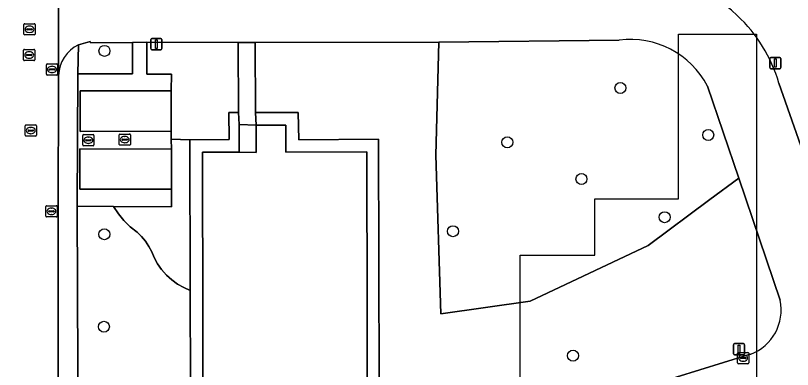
# Model space of a CAD drawing. Extents: x 161477 to 163040, y 383680 to 384871.
# Drawn here: x 162187.9 to 162257, y 384641.3 to 384672.8 of the extents above; entities that cross this region are included whole.
import ezdxf

# ---------------------------------------------------------------- set-up
doc = ezdxf.new("R2010")
doc.units = 0
for name, color, linetype in [('IMGEO_Boom', 7, 'Continuous'), ('IMGEO_Groenvoorziening', 7, 'Continuous'), ('IMGEO_Kolk', 7, 'Continuous'), ('IMGEO_Lichtmast', 7, 'Continuous'), ('IMGEO_Pand', 7, 'Continuous'), ('IMGEO_Pand_vergunning_verleend', 7, 'Continuous'), ('IMGEO_Rijbaan_lokaal_open', 7, 'Continuous'), ('IMGEO_Rioolput', 7, 'Continuous'), ('IMGEO_Terreindeel_halfverhard', 7, 'Continuous'), ('IMGEO_Verkeersbordpaal', 7, 'Continuous'), ('IMGEO_Voetpad_op_trap', 7, 'Continuous'), ('IMGEO_Voetpad_open', 7, 'Continuous')]:
    doc.layers.add(name, color=color, linetype=linetype)

msp = doc.modelspace()

# ---------------------------------------------------------------- linework, layer by layer
at = {"layer": 'IMGEO_Boom'}
for centre in [(162195.78, 384669.61), (162241.686, 384666.309), (162249.496, 384662.126), (162231.62, 384661.472), (162238.222, 384658.204), (162245.62, 384654.81), (162195.77, 384653.29), (162226.784, 384653.563), (162195.73, 384645.06), (162237.47, 384642.49)]:
    msp.add_circle(centre, 0.489, dxfattribs=at)
at = {"layer": 'IMGEO_Groenvoorziening'}
for points in [[(162198.278, 384670.36), (162194.537, 384670.321), (162194.521, 384670.455), (162193.469, 384670.159), (162193.395, 384667.578), (162198.286, 384667.563)], [(162207.682, 384670.366), (162199.554, 384670.373), (162199.56, 384667.549), (162201.735, 384667.535), (162201.718, 384666.067), (162201.722, 384662.453), (162201.726, 384661.738), (162203.36, 384661.707), (162206.867, 384661.715), (162206.852, 384664.118), (162207.703, 384664.121)], [(162203.36, 384661.707), (162201.726, 384661.738), (162201.73, 384660.852), (162201.732, 384657.291), (162201.73, 384655.73), (162196.59, 384655.77), (162197.02, 384655.118), (162197.514, 384654.513), (162198.067, 384653.961), (162198.674, 384653.469), (162199.066, 384653.086), (162199.418, 384652.665), (162199.725, 384652.211), (162199.985, 384651.729), (162200.195, 384651.222), (162200.501, 384650.664), (162200.866, 384650.142), (162201.287, 384649.664), (162201.758, 384649.236), (162202.273, 384648.862), (162202.826, 384648.547), (162203.411, 384648.295)], [(162203.411, 384648.295), (162202.826, 384648.547), (162202.273, 384648.862), (162201.758, 384649.236), (162201.287, 384649.664), (162200.866, 384650.142), (162200.501, 384650.664), (162200.195, 384651.222), (162199.985, 384651.729), (162199.725, 384652.211), (162199.418, 384652.665), (162199.066, 384653.086), (162198.674, 384653.469), (162198.067, 384653.961), (162197.514, 384654.513), (162197.02, 384655.118), (162196.59, 384655.77), (162193.355, 384655.794), (162193.448, 384634.062), (162194.642, 384631.081), (162198.327, 384632.547), (162200.794, 384638.558), (162203.448, 384639.925)]]:
    msp.add_lwpolyline(points, close=True, dxfattribs=at)
for points in [[(162255.9, 384647.412), (162252.212, 384658.294), (162249.636, 384656.381), (162244.145, 384652.303), (162233.652, 384647.327), (162225.712, 384646.195), (162225.263, 384660.337), (162225.52, 384670.397), (162209.195, 384670.359), (162209.226, 384664.117), (162213.026, 384664.126), (162213.072, 384661.702), (162220.171, 384661.754), (162220.29, 384618.098)], [(162241.585, 384670.55), (162225.52, 384670.397), (162225.263, 384660.337), (162225.712, 384646.195), (162233.652, 384647.327), (162244.145, 384652.303), (162249.636, 384656.381), (162252.212, 384658.294)], [(162252.212, 384658.294), (162249.419, 384666.472)], [(162255.781, 384666.748), (162258.11, 384660.065), (162257.998, 384660.037)], [(162246.636, 384640.584), (162252.948, 384642.529), (162253.274, 384642.613)]]:
    msp.add_lwpolyline(points, dxfattribs=at)
for centre, radius, start, end in [((162242.539, 384662.899), 13.72, 45.91294, 92.79066), ((162243.032, 384663.043), 13.277, 16.20574, 47.00927), ((162242.624, 384662.982), 7.639, 27.18373, 97.81768), ((162251.766, 384646.556), 4.222, 290.9328, 11.69248)]:
    msp.add_arc(centre, radius, start, end, dxfattribs=at)
at = {"layer": 'IMGEO_Kolk'}
for p, q in [((162190.611, 384667.528), (162190.611, 384668.38)), ((162190.686, 384668.454), (162191.538, 384668.454)), ((162191.099, 384668.234), (162191.124, 384668.234)), ((162191.612, 384668.38), (162191.612, 384667.528)), ((162190.87, 384667.948), (162190.87, 384667.96)), ((162191.308, 384667.911), (162190.91, 384667.911)), ((162190.913, 384667.997), (162191.311, 384667.997)), ((162191.122, 384667.674), (162191.097, 384667.674)), ((162191.354, 384667.96), (162191.354, 384667.948)), ((162191.538, 384667.454), (162190.686, 384667.454)), ((162193.845, 384661.234), (162193.845, 384662.086)), ((162193.92, 384662.16), (162194.772, 384662.16)), ((162194.846, 384662.086), (162194.846, 384661.234)), ((162197.08, 384661.286), (162197.08, 384662.138)), ((162197.155, 384662.212), (162198.007, 384662.212)), ((162198.081, 384662.138), (162198.081, 384661.286)), ((162194.104, 384661.654), (162194.104, 384661.666)), ((162194.542, 384661.617), (162194.144, 384661.617)), ((162194.147, 384661.703), (162194.545, 384661.703)), ((162194.356, 384661.38), (162194.331, 384661.38)), ((162194.333, 384661.94), (162194.358, 384661.94)), ((162194.588, 384661.666), (162194.588, 384661.654)), ((162197.339, 384661.706), (162197.339, 384661.718)), ((162197.777, 384661.669), (162197.379, 384661.669)), ((162197.382, 384661.755), (162197.78, 384661.755)), ((162197.591, 384661.432), (162197.566, 384661.432)), ((162197.568, 384661.992), (162197.593, 384661.992)), ((162197.823, 384661.718), (162197.823, 384661.706)), ((162194.772, 384661.16), (162193.92, 384661.16)), ((162198.007, 384661.212), (162197.155, 384661.212)), ((162190.633, 384655.83), (162191.485, 384655.83)), ((162190.558, 384654.904), (162190.558, 384655.756)), ((162190.817, 384655.324), (162190.817, 384655.336)), ((162191.255, 384655.287), (162190.857, 384655.287)), ((162190.86, 384655.373), (162191.258, 384655.373)), ((162191.046, 384655.61), (162191.071, 384655.61)), ((162191.301, 384655.336), (162191.301, 384655.324)), ((162191.559, 384655.756), (162191.559, 384654.904)), ((162191.485, 384654.83), (162190.633, 384654.83)), ((162191.069, 384655.05), (162191.044, 384655.05)), ((162252.103, 384641.848), (162252.103, 384642.7)), ((162252.178, 384642.774), (162253.03, 384642.774)), ((162253.104, 384642.7), (162253.104, 384641.848)), ((162252.362, 384642.268), (162252.362, 384642.28)), ((162252.8, 384642.231), (162252.402, 384642.231)), ((162252.405, 384642.317), (162252.803, 384642.317)), ((162252.614, 384641.994), (162252.589, 384641.994)), ((162252.591, 384642.554), (162252.616, 384642.554)), ((162252.846, 384642.28), (162252.846, 384642.268)), ((162253.03, 384641.774), (162252.178, 384641.774))]:
    msp.add_line(p, q, dxfattribs=at)
for points in [[(162190.611, 384667.528), (162190.611, 384668.38)], [(162190.686, 384668.454), (162191.538, 384668.454)], [(162191.612, 384668.38), (162191.612, 384667.528)], [(162191.538, 384667.454), (162190.686, 384667.454)], [(162193.845, 384661.234), (162193.845, 384662.086)], [(162193.92, 384662.16), (162194.772, 384662.16)], [(162194.846, 384662.086), (162194.846, 384661.234)], [(162197.08, 384661.286), (162197.08, 384662.138)], [(162197.155, 384662.212), (162198.007, 384662.212)], [(162198.081, 384662.138), (162198.081, 384661.286)], [(162194.772, 384661.16), (162193.92, 384661.16)], [(162198.007, 384661.212), (162197.155, 384661.212)], [(162190.633, 384655.83), (162191.485, 384655.83)], [(162190.558, 384654.904), (162190.558, 384655.756)], [(162191.559, 384655.756), (162191.559, 384654.904)], [(162191.485, 384654.83), (162190.633, 384654.83)], [(162252.103, 384641.848), (162252.103, 384642.7)], [(162252.178, 384642.774), (162253.03, 384642.774)], [(162253.104, 384642.7), (162253.104, 384641.848)], [(162253.03, 384641.774), (162252.178, 384641.774)]]:
    msp.add_lwpolyline(points, dxfattribs=at)
for centre, radius, start, end in [((162190.688, 384668.378), 0.0765, 91.55205, 178.44795), ((162190.688, 384668.378), 0.0765, 91.55205, 178.44795), ((162191.536, 384668.378), 0.0765, 1.55205, 88.44795), ((162191.536, 384668.378), 0.0765, 1.55205, 88.44795), ((162190.91, 384667.957), 0.0403, 85.87752, 175.75265), ((162190.907, 384667.947), 0.0366, 178.93798, 274.71019), ((162191.311, 384667.954), 0.043, 264.86636, 352.45326), ((162191.315, 384667.959), 0.0386, 1.73085, 96.63898), ((162190.688, 384667.53), 0.0765, 181.55205, 268.44795), ((162190.688, 384667.53), 0.0765, 181.55205, 268.44795), ((162191.536, 384667.53), 0.0765, 271.55205, 358.44795), ((162191.536, 384667.53), 0.0765, 271.55205, 358.44795), ((162193.922, 384662.084), 0.0765, 91.55205, 178.44795), ((162193.922, 384662.084), 0.0765, 91.55205, 178.44795), ((162194.77, 384662.084), 0.0765, 1.55205, 88.44795), ((162194.77, 384662.084), 0.0765, 1.55205, 88.44795), ((162197.157, 384662.136), 0.0765, 91.55205, 178.44795), ((162197.157, 384662.136), 0.0765, 91.55205, 178.44795), ((162198.005, 384662.136), 0.0765, 1.55205, 88.44795), ((162198.005, 384662.136), 0.0765, 1.55205, 88.44795), ((162194.144, 384661.663), 0.0403, 85.87752, 175.75265), ((162194.141, 384661.653), 0.0366, 178.93798, 274.71019), ((162194.545, 384661.66), 0.043, 264.86636, 352.45326), ((162194.549, 384661.665), 0.0386, 1.73085, 96.63898), ((162197.379, 384661.715), 0.0403, 85.87752, 175.75265), ((162197.376, 384661.705), 0.0366, 178.93798, 274.71019), ((162197.78, 384661.712), 0.043, 264.86636, 352.45326), ((162197.784, 384661.717), 0.0386, 1.73085, 96.63898), ((162193.922, 384661.236), 0.0765, 181.55205, 268.44795), ((162193.922, 384661.236), 0.0765, 181.55205, 268.44795), ((162194.77, 384661.236), 0.0765, 271.55205, 358.44795), ((162194.77, 384661.236), 0.0765, 271.55205, 358.44795), ((162197.157, 384661.288), 0.0765, 181.55205, 268.44795), ((162197.157, 384661.288), 0.0765, 181.55205, 268.44795), ((162198.005, 384661.288), 0.0765, 271.55205, 358.44795), ((162198.005, 384661.288), 0.0765, 271.55205, 358.44795), ((162190.635, 384655.754), 0.0765, 91.55205, 178.44795), ((162190.635, 384655.754), 0.0765, 91.55205, 178.44795), ((162191.483, 384655.754), 0.0765, 1.55205, 88.44795), ((162191.483, 384655.754), 0.0765, 1.55205, 88.44795), ((162190.857, 384655.333), 0.0403, 85.87752, 175.75265), ((162190.854, 384655.323), 0.0366, 178.93798, 274.71019), ((162191.258, 384655.33), 0.043, 264.86636, 352.45326), ((162191.262, 384655.335), 0.0386, 1.73085, 96.63898), ((162190.635, 384654.906), 0.0765, 181.55205, 268.44795), ((162190.635, 384654.906), 0.0765, 181.55205, 268.44795), ((162191.483, 384654.906), 0.0765, 271.55205, 358.44795), ((162191.483, 384654.906), 0.0765, 271.55205, 358.44795), ((162252.18, 384642.698), 0.0765, 91.55205, 178.44795), ((162252.18, 384642.698), 0.0765, 91.55205, 178.44795), ((162253.028, 384642.698), 0.0765, 1.55205, 88.44795), ((162253.028, 384642.698), 0.0765, 1.55205, 88.44795), ((162252.402, 384642.277), 0.0403, 85.87752, 175.75265), ((162252.399, 384642.267), 0.0366, 178.93798, 274.71019), ((162252.803, 384642.274), 0.043, 264.86636, 352.45326), ((162252.807, 384642.279), 0.0386, 1.73085, 96.63898), ((162252.18, 384641.85), 0.0765, 181.55205, 268.44795), ((162252.18, 384641.85), 0.0765, 181.55205, 268.44795), ((162253.028, 384641.85), 0.0765, 271.55205, 358.44795), ((162253.028, 384641.85), 0.0765, 271.55205, 358.44795)]:
    msp.add_arc(centre, radius, start, end, dxfattribs=at)
for centre, major_axis, ratio, start_param, end_param in [((162191.098, 384667.954), (-0.387, 0.002), 0.722429, 4.712389, 7.853982), ((162191.123, 384667.954), (-0.39, 0.002), 0.717154, 1.570796, 4.712389), ((162194.332, 384661.66), (-0.387, 0.002), 0.722429, 4.712389, 7.853982), ((162194.357, 384661.66), (-0.39, 0.002), 0.717154, 1.570796, 4.712389), ((162197.567, 384661.712), (-0.387, 0.002), 0.722429, 4.712389, 7.853982), ((162197.592, 384661.712), (-0.39, 0.002), 0.717154, 1.570796, 4.712389), ((162191.045, 384655.33), (-0.387, 0.002), 0.722429, 4.712389, 7.853982), ((162191.07, 384655.33), (-0.39, 0.002), 0.717154, 1.570796, 4.712389), ((162252.59, 384642.274), (-0.387, 0.002), 0.722429, 4.712389, 7.853982), ((162252.615, 384642.274), (-0.39, 0.002), 0.717154, 1.570796, 4.712389)]:
    msp.add_ellipse(centre, major_axis=major_axis, ratio=ratio, start_param=start_param, end_param=end_param, dxfattribs=at)
at = {"layer": 'IMGEO_Lichtmast'}
for p, q in [((162254.971, 384668.126), (162254.971, 384668.926)), ((162254.971, 384668.926), (162254.971, 384668.126)), ((162255.071, 384669.026), (162255.861, 384669.026)), ((162255.861, 384669.026), (162255.071, 384669.026)), ((162255.961, 384668.926), (162255.961, 384668.126)), ((162255.961, 384668.126), (162255.961, 384668.926)), ((162255.861, 384668.026), (162255.071, 384668.026)), ((162255.071, 384668.026), (162255.861, 384668.026)), ((162251.745, 384642.66), (162251.745, 384643.46)), ((162251.745, 384643.46), (162251.745, 384642.66)), ((162251.845, 384643.56), (162252.635, 384643.56)), ((162252.635, 384643.56), (162251.845, 384643.56)), ((162252.735, 384643.46), (162252.735, 384642.66)), ((162252.735, 384642.66), (162252.735, 384643.46)), ((162252.635, 384642.56), (162251.845, 384642.56)), ((162251.845, 384642.56), (162252.635, 384642.56))]:
    msp.add_line(p, q, dxfattribs=at)
for points in [[(162255.391, 384668.901), (162255.541, 384668.901), (162255.541, 384668.151), (162255.391, 384668.151), (162255.391, 384668.901)], [(162252.165, 384643.435), (162252.315, 384643.435), (162252.315, 384642.685), (162252.165, 384642.685), (162252.165, 384643.435)]]:
    msp.add_lwpolyline(points, dxfattribs=at)
for centre, start, end in [((162255.071, 384668.926), 90, 180), ((162255.071, 384668.926), 90, 180), ((162255.861, 384668.926), 0, 90), ((162255.861, 384668.926), 360, 90), ((162255.071, 384668.126), 180, 270), ((162255.071, 384668.126), 180, 270), ((162255.861, 384668.126), 270, 0), ((162255.861, 384668.126), 270, 0), ((162251.845, 384643.46), 90, 180), ((162251.845, 384643.46), 90, 180), ((162252.635, 384643.46), 0, 90), ((162252.635, 384643.46), 360, 90), ((162251.845, 384642.66), 180, 270), ((162251.845, 384642.66), 180, 270), ((162252.635, 384642.66), 270, 0), ((162252.635, 384642.66), 270, 0)]:
    msp.add_arc(centre, 0.1, start, end, dxfattribs=at)
at = {"layer": 'IMGEO_Pand'}
msp.add_lwpolyline([(162219.322, 384570.412), (162219.202, 384617.424), (162219.131, 384660.617), (162211.916, 384660.599), (162211.929, 384663.008), (162209.276, 384663.01), (162209.274, 384660.58), (162207.764, 384660.588), (162204.491, 384660.605), (162204.557, 384630.206), (162204.585, 384617.182), (162207.895, 384617.189), (162207.897, 384616.229), (162205.499, 384616.218), (162205.498, 384616.028), (162205.479, 384612.568), (162205.478, 384612.388), (162205.868, 384612.386), (162207.888, 384612.375), (162207.882, 384611.415), (162207.008, 384611.428), (162207.099, 384570.397)], dxfattribs=at)
at = {"layer": 'IMGEO_Pand_vergunning_verleend'}
msp.add_lwpolyline([(162232.755, 384604.106), (162232.755, 384651.425), (162239.398, 384651.425), (162239.398, 384656.446), (162246.853, 384656.446), (162246.853, 384671.098), (162253.782, 384671.098), (162253.782, 384623.762), (162247.22, 384623.762), (162247.22, 384613.11), (162239.737, 384613.11), (162239.909, 384604.097)], close=True, dxfattribs=at)
at = {"layer": 'IMGEO_Rijbaan_lokaal_open'}
for points in [[(162191.68, 384573.602), (162191.696, 384600.307), (162191.694, 384602.14), (162191.69, 384607.571), (162191.685, 384613.343), (162191.684, 384614.043), (162191.685, 384625.928), (162191.679, 384630.177), (162191.672, 384635.729), (162191.668, 384655.031), (162191.688, 384667.175), (162191.688, 384667.416), (162191.691, 384679.241), (162191.721, 384685.282), (162191.234, 384685.81), (162181.599, 384686.196), (162181.621, 384682.175), (162181.621, 384679.859), (162181.62, 384677.829), (162181.605, 384593.142), (162181.604, 384589.652), (162181.613, 384585.701)], [(162191.691, 384679.241), (162191.688, 384667.416)], [(162193.469, 384670.159), (162194.521, 384670.455), (162194.537, 384670.321), (162198.278, 384670.36), (162199.554, 384670.373), (162207.682, 384670.366), (162209.195, 384670.359), (162225.52, 384670.397), (162241.585, 384670.55)], [(162249.419, 384666.472), (162252.212, 384658.294), (162255.9, 384647.412)], [(162257.998, 384660.037), (162258.11, 384660.065), (162255.781, 384666.748)], [(162253.274, 384642.613), (162252.948, 384642.529), (162246.636, 384640.584), (162242.037, 384639.089), (162242.168, 384638.686), (162242.305, 384638.265), (162242.46, 384637.788), (162242.515, 384637.626), (162242.574, 384637.466)]]:
    msp.add_lwpolyline(points, dxfattribs=at)
for centre, radius, start, end in [((162242.539, 384662.899), 13.72, 45.91294, 92.79066), ((162243.032, 384663.043), 13.277, 16.20574, 47.00927), ((162242.624, 384662.982), 7.639, 27.18373, 97.81768), ((162194.878, 384667.295), 3.192, 116.18664, 177.82291), ((162251.766, 384646.556), 4.222, 290.9328, 11.69248)]:
    msp.add_arc(centre, radius, start, end, dxfattribs=at)
at = {"layer": 'IMGEO_Rioolput'}
for p, q in [((162188.609, 384671.104), (162188.609, 384671.956)), ((162188.684, 384672.03), (162189.536, 384672.03)), ((162189.097, 384671.81), (162189.122, 384671.81)), ((162189.61, 384671.956), (162189.61, 384671.104)), ((162189.536, 384671.03), (162188.684, 384671.03)), ((162188.868, 384671.524), (162188.868, 384671.536)), ((162189.306, 384671.487), (162188.908, 384671.487)), ((162188.911, 384671.573), (162189.309, 384671.573)), ((162189.12, 384671.25), (162189.095, 384671.25)), ((162189.352, 384671.536), (162189.352, 384671.524)), ((162188.579, 384668.814), (162188.579, 384669.666)), ((162188.654, 384669.74), (162189.506, 384669.74)), ((162189.58, 384669.666), (162189.58, 384668.814)), ((162188.838, 384669.234), (162188.838, 384669.246)), ((162189.276, 384669.197), (162188.878, 384669.197)), ((162188.881, 384669.283), (162189.279, 384669.283)), ((162189.09, 384668.96), (162189.065, 384668.96)), ((162189.067, 384669.52), (162189.092, 384669.52)), ((162189.322, 384669.246), (162189.322, 384669.234)), ((162189.506, 384668.74), (162188.654, 384668.74)), ((162188.719, 384662.094), (162188.719, 384662.946)), ((162188.794, 384663.02), (162189.646, 384663.02)), ((162189.207, 384662.8), (162189.232, 384662.8)), ((162189.72, 384662.946), (162189.72, 384662.094)), ((162189.646, 384662.02), (162188.794, 384662.02)), ((162188.978, 384662.514), (162188.978, 384662.526)), ((162189.416, 384662.477), (162189.018, 384662.477)), ((162189.021, 384662.563), (162189.419, 384662.563)), ((162189.23, 384662.24), (162189.205, 384662.24)), ((162189.462, 384662.526), (162189.462, 384662.514))]:
    msp.add_line(p, q, dxfattribs=at)
for points in [[(162188.609, 384671.104), (162188.609, 384671.956)], [(162188.684, 384672.03), (162189.536, 384672.03)], [(162189.61, 384671.956), (162189.61, 384671.104)], [(162189.536, 384671.03), (162188.684, 384671.03)], [(162188.579, 384668.814), (162188.579, 384669.666)], [(162188.654, 384669.74), (162189.506, 384669.74)], [(162189.58, 384669.666), (162189.58, 384668.814)], [(162189.506, 384668.74), (162188.654, 384668.74)], [(162188.719, 384662.094), (162188.719, 384662.946)], [(162188.794, 384663.02), (162189.646, 384663.02)], [(162189.72, 384662.946), (162189.72, 384662.094)], [(162189.646, 384662.02), (162188.794, 384662.02)]]:
    msp.add_lwpolyline(points, dxfattribs=at)
for centre, radius, start, end in [((162188.686, 384671.954), 0.0765, 91.55205, 178.44795), ((162188.686, 384671.954), 0.0765, 91.55205, 178.44795), ((162189.534, 384671.954), 0.0765, 1.55205, 88.44795), ((162189.534, 384671.954), 0.0765, 1.55205, 88.44795), ((162188.686, 384671.106), 0.0765, 181.55205, 268.44795), ((162188.686, 384671.106), 0.0765, 181.55205, 268.44795), ((162188.908, 384671.533), 0.0403, 85.87752, 175.75265), ((162188.905, 384671.523), 0.0366, 178.93798, 274.71019), ((162189.309, 384671.53), 0.043, 264.86636, 352.45326), ((162189.313, 384671.535), 0.0386, 1.73085, 96.63898), ((162189.534, 384671.106), 0.0765, 271.55205, 358.44795), ((162189.534, 384671.106), 0.0765, 271.55205, 358.44795), ((162188.656, 384669.664), 0.0765, 91.55205, 178.44795), ((162188.656, 384669.664), 0.0765, 91.55205, 178.44795), ((162189.504, 384669.664), 0.0765, 1.55205, 88.44795), ((162189.504, 384669.664), 0.0765, 1.55205, 88.44795), ((162188.878, 384669.243), 0.0403, 85.87752, 175.75265), ((162188.875, 384669.233), 0.0366, 178.93798, 274.71019), ((162189.279, 384669.24), 0.043, 264.86636, 352.45326), ((162189.283, 384669.245), 0.0386, 1.73085, 96.63898), ((162188.656, 384668.816), 0.0765, 181.55205, 268.44795), ((162188.656, 384668.816), 0.0765, 181.55205, 268.44795), ((162189.504, 384668.816), 0.0765, 271.55205, 358.44795), ((162189.504, 384668.816), 0.0765, 271.55205, 358.44795), ((162188.796, 384662.944), 0.0765, 91.55205, 178.44795), ((162188.796, 384662.944), 0.0765, 91.55205, 178.44795), ((162189.644, 384662.944), 0.0765, 1.55205, 88.44795), ((162189.644, 384662.944), 0.0765, 1.55205, 88.44795), ((162188.796, 384662.096), 0.0765, 181.55205, 268.44795), ((162188.796, 384662.096), 0.0765, 181.55205, 268.44795), ((162189.018, 384662.523), 0.0403, 85.87752, 175.75265), ((162189.015, 384662.513), 0.0366, 178.93798, 274.71019), ((162189.419, 384662.52), 0.043, 264.86636, 352.45326), ((162189.423, 384662.525), 0.0386, 1.73085, 96.63898), ((162189.644, 384662.096), 0.0765, 271.55205, 358.44795), ((162189.644, 384662.096), 0.0765, 271.55205, 358.44795)]:
    msp.add_arc(centre, radius, start, end, dxfattribs=at)
for centre, major_axis, ratio, start_param, end_param in [((162189.096, 384671.53), (-0.387, 0.002), 0.722429, 4.712389, 7.853982), ((162189.121, 384671.53), (-0.39, 0.002), 0.717154, 1.570796, 4.712389), ((162189.066, 384669.24), (-0.387, 0.002), 0.722429, 4.712389, 7.853982), ((162189.091, 384669.24), (-0.39, 0.002), 0.717154, 1.570796, 4.712389), ((162189.206, 384662.52), (-0.387, 0.002), 0.722429, 4.712389, 7.853982), ((162189.231, 384662.52), (-0.39, 0.002), 0.717154, 1.570796, 4.712389)]:
    msp.add_ellipse(centre, major_axis=major_axis, ratio=ratio, start_param=start_param, end_param=end_param, dxfattribs=at)
at = {"layer": 'IMGEO_Terreindeel_halfverhard'}
for points in [[(162204.491, 384660.605), (162207.764, 384660.588), (162207.76, 384663.061), (162207.703, 384664.121), (162206.852, 384664.118), (162206.867, 384661.715), (162203.36, 384661.707), (162203.411, 384648.295), (162203.448, 384639.925), (162203.47, 384630.205), (162204.557, 384630.206)], [(162220.171, 384661.754), (162213.072, 384661.702), (162213.026, 384664.126), (162209.226, 384664.117), (162209.276, 384663.01), (162211.929, 384663.008), (162211.916, 384660.599), (162219.131, 384660.617), (162219.202, 384617.424), (162219.322, 384570.412), (162216.064, 384570.42), (162216.069, 384567.955), (162216.115, 384566.881), (162217.016, 384566.891), (162217.002, 384569.293), (162220.423, 384569.277), (162220.29, 384618.098)]]:
    msp.add_lwpolyline(points, close=True, dxfattribs=at)
at = {"layer": 'IMGEO_Verkeersbordpaal'}
for p, q in [((162199.905, 384669.81), (162199.905, 384670.61)), ((162199.905, 384670.61), (162199.905, 384669.81)), ((162200.005, 384670.71), (162200.795, 384670.71)), ((162200.795, 384670.71), (162200.005, 384670.71)), ((162200.895, 384670.61), (162200.895, 384669.81)), ((162200.895, 384669.81), (162200.895, 384670.61)), ((162200.795, 384669.71), (162200.005, 384669.71)), ((162200.005, 384669.71), (162200.795, 384669.71))]:
    msp.add_line(p, q, dxfattribs=at)
msp.add_lwpolyline([(162200.325, 384670.585), (162200.475, 384670.585), (162200.475, 384669.835), (162200.325, 384669.835), (162200.325, 384670.585)], dxfattribs=at)
for centre, start, end in [((162200.005, 384670.61), 90, 180), ((162200.005, 384670.61), 90, 180), ((162200.795, 384670.61), 0, 90), ((162200.795, 384670.61), 360, 90), ((162200.005, 384669.81), 180, 270), ((162200.005, 384669.81), 180, 270), ((162200.795, 384669.81), 270, 0), ((162200.795, 384669.81), 270, 0)]:
    msp.add_arc(centre, 0.1, start, end, dxfattribs=at)
at = {"layer": 'IMGEO_Voetpad_op_trap'}
msp.add_lwpolyline([(162209.276, 384663.01), (162207.76, 384663.061), (162207.764, 384660.588), (162209.274, 384660.58)], close=True, dxfattribs=at)
at = {"layer": 'IMGEO_Voetpad_open'}
for points in [[(162201.735, 384667.535), (162199.56, 384667.549), (162199.554, 384670.373), (162198.278, 384670.36), (162198.286, 384667.563), (162193.395, 384667.578), (162193.355, 384655.794), (162196.59, 384655.77), (162201.73, 384655.73), (162201.732, 384657.291), (162193.581, 384657.317), (162193.579, 384660.878), (162201.73, 384660.852), (162201.726, 384661.738), (162201.722, 384662.453), (162193.624, 384662.425), (162193.62, 384666.039), (162201.718, 384666.067)], [(162209.195, 384670.359), (162207.682, 384670.366), (162207.703, 384664.121), (162207.76, 384663.061), (162209.276, 384663.01), (162209.226, 384664.117)], [(162201.718, 384666.067), (162193.62, 384666.039), (162193.624, 384662.425), (162201.722, 384662.453)], [(162201.73, 384660.852), (162193.579, 384660.878), (162193.581, 384657.317), (162201.732, 384657.291)]]:
    msp.add_lwpolyline(points, close=True, dxfattribs=at)
for points in [[(162193.456, 384573.954), (162193.456, 384585.498), (162193.5, 384598.259), (162193.406, 384598.238), (162193.395, 384604.746), (162193.379, 384607.782), (162193.383, 384613.274), (162193.387, 384630.273), (162193.388, 384634.062), (162193.448, 384634.062), (162193.355, 384655.794), (162193.395, 384667.578), (162193.469, 384670.159)], [(162191.688, 384667.416), (162191.688, 384667.175), (162191.668, 384655.031), (162191.672, 384635.729), (162191.679, 384630.177), (162192.335, 384630.177), (162192.335, 384625.927), (162191.685, 384625.928), (162191.684, 384614.043), (162191.685, 384613.343), (162192.347, 384613.343), (162192.335, 384607.571), (162191.69, 384607.571), (162191.694, 384602.14), (162192.351, 384602.133), (162192.343, 384600.301), (162191.696, 384600.307), (162191.68, 384573.602)]]:
    msp.add_lwpolyline(points, dxfattribs=at)
msp.add_arc((162194.878, 384667.295), 3.192, 116.18664, 177.82291, dxfattribs=at)

doc.saveas('drawing.dxf')
